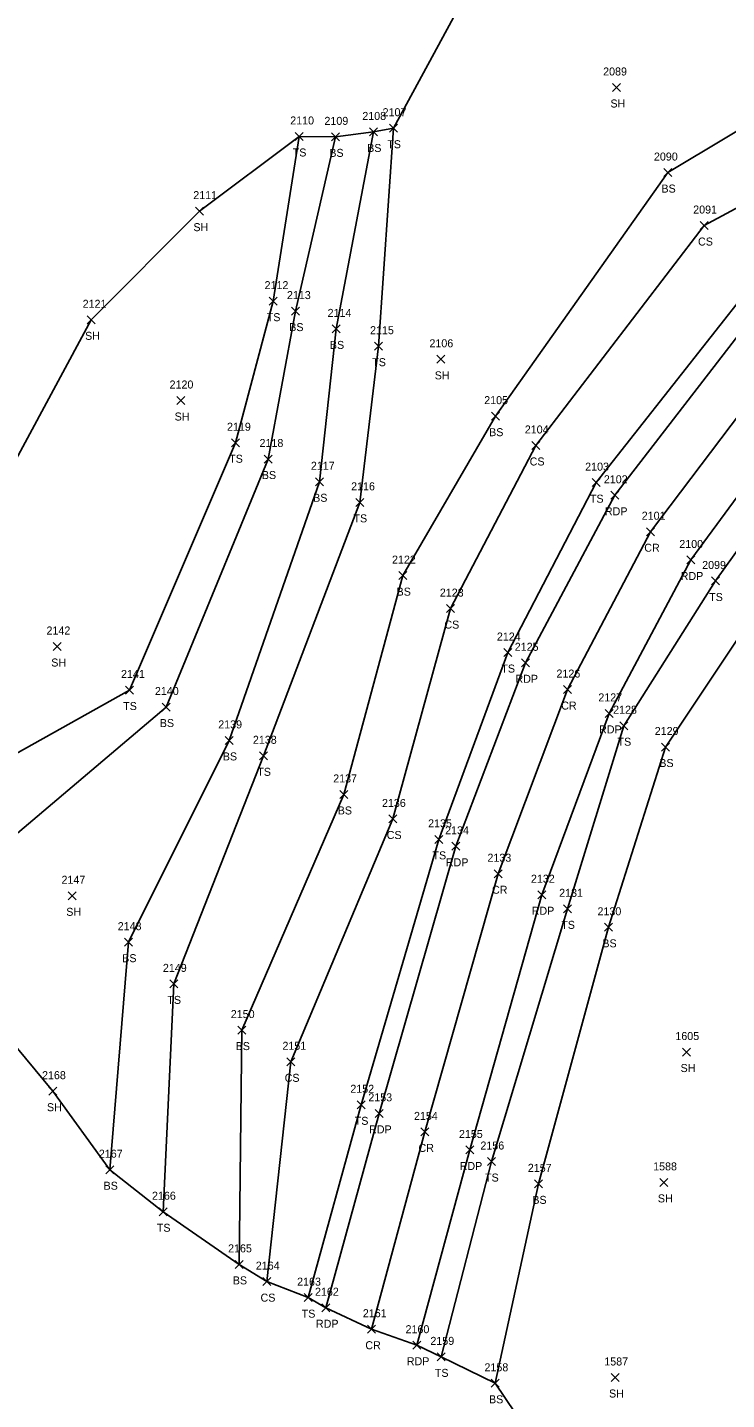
# Model space of a CAD drawing. Extents: x 1472233 to 1475777, y 540726 to 543442.
# Drawn here: x 1474707 to 1474881.7, y 542894.2 to 543237 of the extents above; entities that cross this region are included whole.
import ezdxf

# ---------------------------------------------------------------- set-up
doc = ezdxf.new("R2010")
doc.units = 0
for name, color, linetype in [('L_A', 7, 'Continuous'), ('L_I', 7, 'Continuous'), ('L_TIC', 7, 'Continuous'), ('LELB', 7, 'Continuous'), ('LSOGP', 7, 'Continuous'), ('P_A', 7, 'Continuous'), ('P_I', 7, 'Continuous'), ('P_TIC', 7, 'Continuous'), ('PET', 7, 'Continuous'), ('PRC', 7, 'Continuous')]:
    doc.layers.add(name, color=color, linetype=linetype)

msp = doc.modelspace()

# ---------------------------------------------------------------- linework, layer by layer
at = {"layer": 'L_TIC'}
for points in [[(1474853.18, 543221.05), (1474855.18, 543223.05)], [(1474855.18, 543221.05), (1474853.18, 543223.05)], [(1474773.86, 543208.81), (1474775.86, 543210.81)], [(1474775.86, 543208.81), (1474773.86, 543210.81)], [(1474782.97, 543208.71), (1474784.97, 543210.71)], [(1474784.97, 543208.71), (1474782.97, 543210.71)], [(1474792.43, 543209.94), (1474794.43, 543211.94)], [(1474794.43, 543209.94), (1474792.43, 543211.94)], [(1474797.49, 543210.87), (1474799.49, 543212.87)], [(1474799.49, 543210.87), (1474797.49, 543212.87)], [(1474865.97, 543199.79), (1474867.97, 543201.79)], [(1474867.97, 543199.79), (1474865.97, 543201.79)], [(1474748.96, 543190.15), (1474750.96, 543192.15)], [(1474750.96, 543190.15), (1474748.96, 543192.15)], [(1474875.12, 543186.55), (1474877.12, 543188.55)], [(1474877.12, 543186.55), (1474875.12, 543188.55)], [(1474767.36, 543167.66), (1474769.36, 543169.66)], [(1474769.36, 543167.66), (1474767.36, 543169.66)], [(1474772.95, 543165.18), (1474774.95, 543167.18)], [(1474774.95, 543165.18), (1474772.95, 543167.18)], [(1474721.89, 543163), (1474723.89, 543165)], [(1474723.89, 543163), (1474721.89, 543165)], [(1474783.1, 543160.73), (1474785.1, 543162.73)], [(1474785.1, 543160.73), (1474783.1, 543162.73)], [(1474793.72, 543156.41), (1474795.72, 543158.41)], [(1474795.72, 543156.41), (1474793.72, 543158.41)], [(1474809.26, 543153.13), (1474811.26, 543155.13)], [(1474811.26, 543153.13), (1474809.26, 543155.13)], [(1474744.27, 543142.84), (1474746.27, 543144.84)], [(1474746.27, 543142.84), (1474744.27, 543144.84)], [(1474822.9, 543138.93), (1474824.9, 543140.93)], [(1474824.9, 543138.93), (1474822.9, 543140.93)], [(1474757.97, 543132.29), (1474759.97, 543134.29)], [(1474759.97, 543132.29), (1474757.97, 543134.29)], [(1474833.04, 543131.61), (1474835.04, 543133.61)], [(1474835.04, 543131.61), (1474833.04, 543133.61)], [(1474766.1, 543128.22), (1474768.1, 543130.22)], [(1474768.1, 543128.22), (1474766.1, 543130.22)], [(1474778.92, 543122.54), (1474780.92, 543124.54)], [(1474780.92, 543122.54), (1474778.92, 543124.54)], [(1474848.12, 543122.32), (1474850.12, 543124.32)], [(1474850.12, 543122.32), (1474848.12, 543124.32)], [(1474789.04, 543117.4), (1474791.04, 543119.4)], [(1474791.04, 543117.4), (1474789.04, 543119.4)], [(1474799.77, 543099.09), (1474801.77, 543101.09)], [(1474801.77, 543099.09), (1474799.77, 543101.09)], [(1474877.94, 543097.75), (1474879.94, 543099.75)], [(1474879.94, 543097.75), (1474877.94, 543099.75)], [(1474811.73, 543090.85), (1474813.73, 543092.85)], [(1474813.73, 543090.85), (1474811.73, 543092.85)], [(1474713.42, 543081.38), (1474715.42, 543083.38)], [(1474715.42, 543081.38), (1474713.42, 543083.38)], [(1474825.99, 543079.87), (1474827.99, 543081.87)], [(1474827.99, 543079.87), (1474825.99, 543081.87)], [(1474731.48, 543070.51), (1474733.48, 543072.51)], [(1474733.48, 543070.51), (1474731.48, 543072.51)], [(1474740.6, 543066.26), (1474742.6, 543068.26)], [(1474742.6, 543066.26), (1474740.6, 543068.26)], [(1474855.03, 543061.59), (1474857.03, 543063.59)], [(1474857.03, 543061.59), (1474855.03, 543063.59)], [(1474756.35, 543057.92), (1474758.35, 543059.92)], [(1474758.35, 543057.92), (1474756.35, 543059.92)], [(1474865.44, 543056.27), (1474867.44, 543058.27)], [(1474867.44, 543056.27), (1474865.44, 543058.27)], [(1474765, 543054.07), (1474767, 543056.07)], [(1474767, 543054.07), (1474765, 543056.07)], [(1474785.07, 543044.42), (1474787.07, 543046.42)], [(1474787.07, 543044.42), (1474785.07, 543046.42)], [(1474797.31, 543038.29), (1474799.31, 543040.29)], [(1474799.31, 543038.29), (1474797.31, 543040.29)], [(1474808.8, 543033.2), (1474810.8, 543035.2)], [(1474810.8, 543033.2), (1474808.8, 543035.2)], [(1474717.17, 543019.1), (1474719.17, 543021.1)], [(1474719.17, 543019.1), (1474717.17, 543021.1)], [(1474840.97, 543015.84), (1474842.97, 543017.84)], [(1474842.97, 543015.84), (1474840.97, 543017.84)], [(1474851.21, 543011.22), (1474853.21, 543013.22)], [(1474853.21, 543011.22), (1474851.21, 543013.22)], [(1474731.21, 543007.51), (1474733.21, 543009.51)], [(1474733.21, 543007.51), (1474731.21, 543009.51)], [(1474742.52, 542997.09), (1474744.52, 542999.09)], [(1474744.52, 542997.09), (1474742.52, 542999.09)], [(1474759.57, 542985.55), (1474761.57, 542987.55)], [(1474761.57, 542985.55), (1474759.57, 542987.55)], [(1474870.71, 542980.06), (1474872.71, 542982.06)], [(1474872.71, 542980.06), (1474870.71, 542982.06)], [(1474771.81, 542977.62), (1474773.81, 542979.62)], [(1474773.81, 542977.62), (1474771.81, 542979.62)], [(1474712.35, 542970.28), (1474714.35, 542972.28)], [(1474714.35, 542970.28), (1474712.35, 542972.28)], [(1474789.35, 542966.88), (1474791.35, 542968.88)], [(1474791.35, 542966.88), (1474789.35, 542968.88)], [(1474821.92, 542952.7), (1474823.92, 542954.7)], [(1474823.92, 542952.7), (1474821.92, 542954.7)], [(1474726.55, 542950.66), (1474728.55, 542952.66)], [(1474728.55, 542950.66), (1474726.55, 542952.66)], [(1474833.71, 542947.13), (1474835.71, 542949.13)], [(1474835.71, 542947.13), (1474833.71, 542949.13)], [(1474865.04, 542947.49), (1474867.04, 542949.49)], [(1474867.04, 542947.49), (1474865.04, 542949.49)], [(1474739.89, 542940.16), (1474741.89, 542942.16)], [(1474741.89, 542940.16), (1474739.89, 542942.16)], [(1474758.85, 542927.01), (1474760.85, 542929.01)], [(1474760.85, 542927.01), (1474758.85, 542929.01)], [(1474765.78, 542922.7), (1474767.78, 542924.7)], [(1474767.78, 542922.7), (1474765.78, 542924.7)], [(1474776.1, 542918.7), (1474778.1, 542920.7)], [(1474778.1, 542918.7), (1474776.1, 542920.7)], [(1474809.37, 542903.9), (1474811.37, 542905.9)], [(1474811.37, 542903.9), (1474809.37, 542905.9)], [(1474822.88, 542897.3), (1474824.88, 542899.3)], [(1474824.88, 542897.3), (1474822.88, 542899.3)], [(1474852.82, 542898.75), (1474854.82, 542900.75)], [(1474854.82, 542898.75), (1474852.82, 542900.75)]]:
    msp.add_lwpolyline(points, dxfattribs=at)
at = {"layer": 'LELB'}
for points in [[(1475004.59, 543352.1), (1475020.78, 543318.52), (1475036.28, 543281.34), (1475040.9, 543263.53), (1475036.97, 543251.29), (1475024.42, 543239.57), (1474996.62, 543228.11), (1474951.77, 543211.3), (1474914.21, 543191.07), (1474887.4, 543171.97), (1474849.12, 543123.32), (1474826.99, 543080.87), (1474809.8, 543034.2), (1474790.35, 542967.88), (1474777.1, 542919.7)], [(1474996.26, 543347.39), (1475012.04, 543315.16), (1475029.3, 543279.1), (1475028.27, 543264.28), (1475016.89, 543255.35), (1475006.32, 543246.73), (1474993.2, 543235.01), (1474943.96, 543228.77), (1474906.16, 543203.71), (1474876.12, 543187.55), (1474834.04, 543132.61), (1474812.73, 543091.85), (1474798.31, 543039.29), (1474772.81, 542978.62), (1474766.78, 542923.7)], [(1474984.25, 543341.25), (1474998.12, 543308.96), (1475020.74, 543277.9), (1475013.89, 543267.31), (1474999.39, 543262.79), (1474984.24, 543252.88), (1474937.76, 543241.61), (1474897.36, 543218.94), (1474866.97, 543200.79), (1474823.9, 543139.93), (1474800.77, 543100.09), (1474786.07, 543045.42), (1474760.57, 542986.55), (1474759.85, 542928.01)], [(1475195.05, 542907.44), (1475188.13, 542922.31), (1475175.95, 542951.1), (1475155.33, 542999.19), (1475135.32, 543048.1), (1475107.08, 543104), (1475091.84, 543145.04), (1475078.76, 543174.5), (1475076.67, 543182.09), (1475050.99, 543187.55), (1475025.34, 543185.25), (1475000.68, 543175.19), (1475064.59, 543214.18), (1475056.95, 543217.6), (1475047.07, 543214.57), (1475009.95, 543198.21), (1474965.05, 543179.94), (1474931.5, 543160.66), (1474909.23, 543140.97), (1474878.94, 543098.75), (1474856.03, 543062.59), (1474841.97, 543016.84), (1474822.92, 542953.7), (1474810.37, 542904.9)], [(1475064.59, 543214.18), (1475057.32, 543214), (1475047.85, 543209.25), (1475012.35, 543194.1), (1474968.32, 543171.94), (1474937.2, 543150.94), (1474916.96, 543130.44), (1474889.05, 543091.21), (1474866.44, 543057.27), (1474852.21, 543012.22), (1474834.71, 542948.13), (1474823.88, 542898.3)], [(1474793.43, 543210.94), (1474784.1, 543161.73), (1474779.92, 543123.54), (1474757.35, 543058.92), (1474732.21, 543008.51), (1474727.55, 542951.66)], [(1474798.49, 543211.87), (1474794.72, 543157.41), (1474790.04, 543118.4), (1474766, 543055.07), (1474743.52, 542998.09), (1474740.89, 542941.16)], [(1474774.86, 543209.81), (1474768.36, 543168.66), (1474758.97, 543133.29), (1474732.48, 543071.51), (1474689.27, 543047.28), (1474666.29, 543033.02)], [(1474783.97, 543209.71), (1474773.95, 543166.18), (1474767.1, 543129.22), (1474741.6, 543067.26), (1474703.36, 543034.83), (1474677.06, 543014.89)]]:
    msp.add_lwpolyline(points, dxfattribs=at)
at = {"layer": 'LSOGP'}
for points in [[(1474688.09, 543099.49), (1474722.89, 543164), (1474749.96, 543191.15), (1474774.86, 543209.81), (1474783.97, 543209.71), (1474793.43, 543210.94), (1474798.49, 543211.87), (1474830.09, 543270.36)], [(1475004.42, 542612.15), (1474964.05, 542650.74), (1474939.43, 542649.88), (1474919.2, 542688.15), (1474914.08, 542723.29), (1474887.62, 542755.66), (1474864.69, 542784.98), (1474844.79, 542817.65), (1474841.3, 542828.61), (1474844.18, 542868.16), (1474823.88, 542898.3), (1474810.37, 542904.9), (1474804.28, 542907.81), (1474792.96, 542911.81), (1474781.57, 542917.18), (1474777.1, 542919.7), (1474766.78, 542923.7), (1474759.85, 542928.01), (1474740.89, 542941.16), (1474727.55, 542951.66), (1474713.35, 542971.28), (1474677.06, 543014.89)]]:
    msp.add_lwpolyline(points, dxfattribs=at)
at = {"layer": 'P_TIC'}
for points in [[(1474852.79, 543119.16), (1474854.79, 543121.16)], [(1474854.79, 543119.16), (1474852.79, 543121.16)], [(1474861.69, 543110.06), (1474863.69, 543112.06)], [(1474863.69, 543110.06), (1474861.69, 543112.06)], [(1474871.73, 543103), (1474873.73, 543105)], [(1474873.73, 543103), (1474871.73, 543105)], [(1474830.44, 543077.31), (1474832.44, 543079.31)], [(1474832.44, 543077.31), (1474830.44, 543079.31)], [(1474840.92, 543070.62), (1474842.92, 543072.62)], [(1474842.92, 543070.62), (1474840.92, 543072.62)], [(1474851.33, 543064.67), (1474853.33, 543066.67)], [(1474853.33, 543064.67), (1474851.33, 543066.67)], [(1474813.05, 543031.46), (1474815.05, 543033.46)], [(1474815.05, 543031.46), (1474813.05, 543033.46)], [(1474823.62, 543024.61), (1474825.62, 543026.61)], [(1474825.62, 543024.61), (1474823.62, 543026.61)], [(1474834.49, 543019.36), (1474836.49, 543021.36)], [(1474836.49, 543019.36), (1474834.49, 543021.36)], [(1474793.85, 542964.74), (1474795.85, 542966.74)], [(1474795.85, 542964.74), (1474793.85, 542966.74)], [(1474805.27, 542960.11), (1474807.27, 542962.11)], [(1474807.27, 542960.11), (1474805.27, 542962.11)], [(1474816.49, 542955.59), (1474818.49, 542957.59)], [(1474818.49, 542955.59), (1474816.49, 542957.59)], [(1474780.57, 542916.18), (1474782.57, 542918.18)], [(1474782.57, 542916.18), (1474780.57, 542918.18)], [(1474791.96, 542910.81), (1474793.96, 542912.81)], [(1474793.96, 542910.81), (1474791.96, 542912.81)], [(1474803.28, 542906.81), (1474805.28, 542908.81)], [(1474805.28, 542906.81), (1474803.28, 542908.81)]]:
    msp.add_lwpolyline(points, dxfattribs=at)
at = {"layer": 'PET'}
for points in [[(1475008.49, 543353.91), (1475023.57, 543319.32), (1475039.5, 543282.61), (1475055.67, 543247.46), (1474998.54, 543224.61), (1474954.37, 543205.65), (1474916.22, 543186.33), (1474890.46, 543167.62), (1474853.79, 543120.16), (1474831.44, 543078.31), (1474814.05, 543032.46), (1474794.85, 542965.74), (1474781.57, 542917.18)], [(1475097.32, 543147.51), (1475084.39, 543176.83), (1475077.87, 543193.16), (1475069.52, 543212.94), (1475067.14, 543216.55), (1475063.28, 543220.08), (1475053.47, 543220.18), (1475008.24, 543202.49), (1474964.19, 543183.68), (1474928.03, 543165.54), (1474904.75, 543147.48), (1474872.73, 543104), (1474852.33, 543065.67), (1474835.49, 543020.36), (1474817.49, 542956.59), (1474804.28, 542907.81)]]:
    msp.add_lwpolyline(points, dxfattribs=at)
at = {"layer": 'PRC'}
msp.add_lwpolyline([(1475060.57, 543235.73), (1475003.22, 543212.97), (1474958.58, 543194.55), (1474921.88, 543175.73), (1474897.82, 543157.54), (1474862.69, 543111.06), (1474841.92, 543071.62), (1474824.62, 543025.61), (1474806.27, 542961.11), (1474792.96, 542911.81)], dxfattribs=at)

# ---------------------------------------------------------------- texts
at = {"layer": 'L_A'}
for s, p in [('SH', (1474852.67, 543217.05)), ('BS', (1474791.87, 543205.94)), ('TS', (1474796.9, 543206.87)), ('TS', (1474773.26, 543204.81)), ('BS', (1474782.41, 543204.71)), ('BS', (1474865.41, 543195.79)), ('SH', (1474748.45, 543186.15)), ('CS', (1474874.56, 543182.55)), ('TS', (1474766.77, 543163.66)), ('BS', (1474772.39, 543161.18)), ('SH', (1474721.38, 543159)), ('BS', (1474782.55, 543156.73)), ('TS', (1474793.13, 543152.41)), ('SH', (1474808.75, 543149.13)), ('SH', (1474743.75, 543138.84)), ('BS', (1474822.34, 543134.93)), ('TS', (1474757.38, 543128.29)), ('CS', (1474832.48, 543127.61)), ('BS', (1474765.54, 543124.22)), ('BS', (1474778.36, 543118.54)), ('TS', (1474847.53, 543118.32)), ('TS', (1474788.45, 543113.4)), ('BS', (1474799.22, 543095.09)), ('TS', (1474877.34, 543093.75)), ('CS', (1474811.17, 543086.85)), ('SH', (1474712.91, 543077.38)), ('TS', (1474825.4, 543075.87)), ('TS', (1474730.89, 543066.51)), ('BS', (1474740.04, 543062.26)), ('TS', (1474854.44, 543057.59)), ('BS', (1474755.79, 543053.92)), ('BS', (1474864.88, 543052.27)), ('TS', (1474764.41, 543050.07)), ('BS', (1474784.51, 543040.42)), ('CS', (1474796.75, 543034.29)), ('TS', (1474808.2, 543029.2)), ('SH', (1474716.66, 543015.1)), ('TS', (1474840.38, 543011.84)), ('BS', (1474850.65, 543007.22)), ('BS', (1474730.65, 543003.51)), ('TS', (1474741.93, 542993.09)), ('BS', (1474759.01, 542981.55)), ('SH', (1474870.19, 542976.06)), ('CS', (1474771.25, 542973.62)), ('SH', (1474711.84, 542966.28)), ('TS', (1474788.76, 542962.88)), ('TS', (1474821.33, 542948.7)), ('BS', (1474725.99, 542946.66)), ('BS', (1474833.15, 542943.13)), ('SH', (1474864.52, 542943.49)), ('TS', (1474739.3, 542936.16)), ('BS', (1474758.29, 542923.01)), ('CS', (1474765.22, 542918.7)), ('TS', (1474775.51, 542914.7)), ('TS', (1474808.78, 542899.9)), ('BS', (1474822.32, 542893.3)), ('SH', (1474852.31, 542894.75))]:
    msp.add_text(s, height=2, dxfattribs=at).set_placement(p)
at = {"layer": 'L_I'}
for s, p in [('2089', (1474850.84, 543225.05)), ('2110', (1474772.64, 543212.81)), ('2109', (1474781.19, 543212.71)), ('2108', (1474790.65, 543213.94)), ('2107', (1474795.72, 543214.87)), ('2090', (1474863.54, 543203.79)), ('2111', (1474748.41, 543194.15)), ('2091', (1474873.35, 543190.55)), ('2112', (1474766.23, 543171.66)), ('2113', (1474771.82, 543169.18)), ('2121', (1474720.76, 543167)), ('2114', (1474781.98, 543164.73)), ('2115', (1474792.59, 543160.41)), ('2106', (1474807.43, 543157.13)), ('2120', (1474742.49, 543146.84)), ('2105', (1474821.12, 543142.93)), ('2119', (1474756.84, 543136.29)), ('2104', (1474831.26, 543135.61)), ('2118', (1474764.97, 543132.22)), ('2117', (1474777.8, 543126.54)), ('2103', (1474846.35, 543126.32)), ('2116', (1474787.86, 543121.4)), ('2122', (1474798.08, 543103.09)), ('2099', (1474875.59, 543101.75)), ('2123', (1474810.03, 543094.85)), ('2142', (1474711.73, 543085.38)), ('2124', (1474824.29, 543083.87)), ('2141', (1474730.35, 543074.51)), ('2140', (1474738.82, 543070.26)), ('2128', (1474853.34, 543065.59)), ('2139', (1474754.65, 543061.92)), ('2138', (1474763.31, 543058.07)), ('2129', (1474863.74, 543060.27)), ('2137', (1474783.38, 543048.42)), ('2136', (1474795.57, 543042.29)), ('2135', (1474807.1, 543037.2)), ('2147', (1474715.48, 543023.1)), ('2131', (1474839.85, 543019.84)), ('2130', (1474849.43, 543015.22)), ('2148', (1474729.52, 543011.51)), ('2149', (1474740.82, 543001.09)), ('2150', (1474757.79, 542989.55)), ('1605', (1474868.89, 542984.06)), ('2151', (1474770.69, 542981.62)), ('2168', (1474710.61, 542974.28)), ('2152', (1474787.66, 542970.88)), ('2156', (1474820.17, 542956.7)), ('2167', (1474724.81, 542954.66)), ('1588', (1474863.34, 542951.49)), ('2157', (1474832.02, 542951.13)), ('2166', (1474738.09, 542944.16)), ('2165', (1474757.11, 542931.01)), ('2164', (1474764.04, 542926.7)), ('2163', (1474774.36, 542922.7)), ('2159', (1474807.67, 542907.9)), ('2158', (1474821.19, 542901.3)), ('1587', (1474851.13, 542902.75))]:
    msp.add_text(s, height=2, dxfattribs=at).set_placement(p)
at = {"layer": 'P_A'}
for s, p in [('RDP', (1474851.28, 543115.16)), ('CR', (1474861.12, 543106.06)), ('RDP', (1474870.22, 543099)), ('RDP', (1474828.93, 543073.31)), ('CR', (1474840.36, 543066.62)), ('RDP', (1474849.82, 543060.67)), ('RDP', (1474811.53, 543027.46)), ('CR', (1474823.06, 543020.61)), ('RDP', (1474832.98, 543015.36)), ('RDP', (1474792.34, 542960.74)), ('CR', (1474804.7, 542956.11)), ('RDP', (1474814.98, 542951.59)), ('RDP', (1474779.06, 542912.18)), ('CR', (1474791.4, 542906.81)), ('RDP', (1474801.77, 542902.81))]:
    msp.add_text(s, height=2, dxfattribs=at).set_placement(p)
at = {"layer": 'P_I'}
for s, p in [('2102', (1474851.02, 543123.16)), ('2101', (1474860.49, 543114.06)), ('2100', (1474869.87, 543107)), ('2125', (1474828.75, 543081.31)), ('2126', (1474839.18, 543074.62)), ('2127', (1474849.64, 543068.67)), ('2134', (1474811.35, 543035.46)), ('2133', (1474821.93, 543028.61)), ('2132', (1474832.8, 543023.36)), ('2153', (1474792.16, 542968.74)), ('2154', (1474803.57, 542964.11)), ('2155', (1474814.8, 542959.59)), ('2162', (1474778.83, 542920.18)), ('2161', (1474790.79, 542914.81)), ('2160', (1474801.46, 542910.81))]:
    msp.add_text(s, height=2, dxfattribs=at).set_placement(p)

doc.saveas('drawing.dxf')
